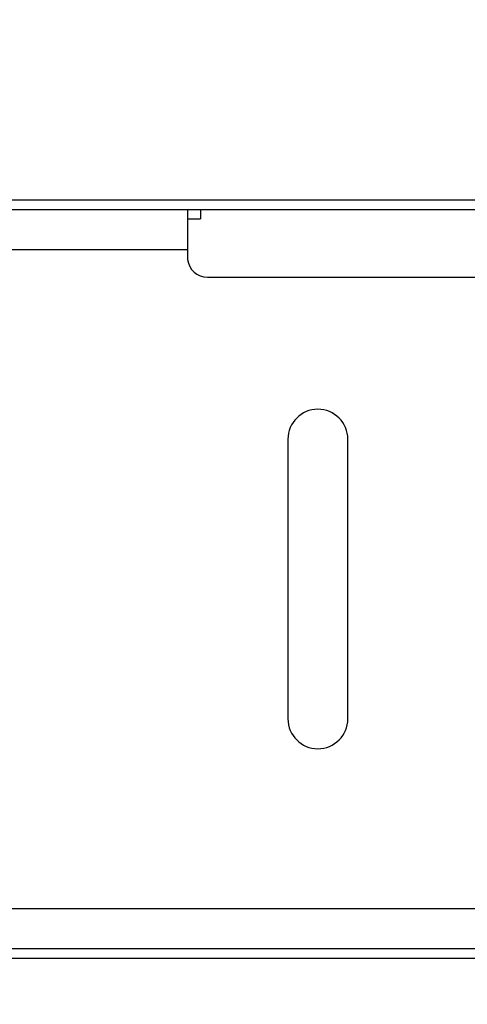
# Model space of a CAD drawing. Header units: inches. Extents: x 170 to 288, y 234 to 248.
# Tile 359 of 480: x 249.87 to 250.244, y 236.321 to 237.144. Entities that reach past the tile are written whole.
import ezdxf

# ---------------------------------------------------------------- set-up
doc = ezdxf.new("R2010")
doc.units = ezdxf.units.IN
doc.header["$LTSCALE"] = 0.25
doc.header["$MEASUREMENT"] = 0
doc.layers.add('ANNOTATIONS', color=1, linetype='Continuous')
doc.layers.add('DETAILS', color=4, linetype='Continuous')
doc.styles.add('ARIAL', font='arial.ttf', dxfattribs={"height": 0.09375})
doc.dimstyles.new('STANDARD$0', dxfattribs={"dimtxt": 0.09375, "dimasz": 0.09375, "dimexe": 0.03125, "dimexo": 0.046875, "dimgap": 0.09, "dimtad": 0, "dimtih": 1, "dimtoh": 1, "dimdec": 4, "dimzin": 0, "dimdsep": 46, "dimtxsty": 'ARIAL', "dimcen": 0.09, "dimadec": 0, "dimazin": 0, "dimtfac": 1, "dimtdec": 4, "dimtofl": 0, "dimtmove": 0, "dimatfit": 1, "dimfxl": 1, "dimtolj": 1, "dimtzin": 0, "dimarcsym": 0})

# ---------------------------------------------------------------- blocks, each defined once
blk = doc.blocks.new('*D85')
at = {"layer": 'ANNOTATIONS', "color": 0, "lineweight": -2, "transparency": 16777216}
for p, q in [((250.63244, 236.33724), (250.63244, 236.1042)), ((249.48582, 236.30942), (249.48582, 236.1042)), ((249.57957, 236.13545), (249.76316, 236.13545)), ((250.53869, 236.13545), (250.33338, 236.13545))]:
    blk.add_line(p, q, dxfattribs=at)
at = {"layer": 'ANNOTATIONS', "color": 0, "transparency": 16777216}
for points in [[(249.57957, 236.15108), (249.57957, 236.11983), (249.48582, 236.13545)], [(250.53869, 236.15108), (250.53869, 236.11983), (250.63244, 236.13545)]]:
    blk.add_solid(points, dxfattribs=at)
at = {"layer": 'defpoints', "color": 0, "transparency": 16777216}
for p in [(250.63244, 236.38411), (249.48582, 236.35629), (250.63244, 236.13545)]:
    blk.add_point(p, dxfattribs=at)
at = {"layer": 'ANNOTATIONS', "color": 0, "transparency": 16777216, "insert": (250.04827, 236.13545), "char_height": 0.09375, "attachment_point": 5, "style": 'ARIAL'}
blk.add_mtext('\\A1;17 1/4"', dxfattribs=at)

msp = doc.modelspace()

# ---------------------------------------------------------------- linework, layer by layer
at = {"layer": 'DETAILS'}
for p, q in [((249.51624, 236.99361), (250.61313, 236.99361)), ((249.51624, 236.98566), (250.61313, 236.98566)), ((250.01012, 236.98566), (250.01012, 236.94391)), ((250.02105, 236.98566), (250.02105, 236.97771)), ((250.01012, 236.97771), (250.02105, 236.97771)), ((249.60935, 236.95226), (250.01012, 236.95226)), ((250.01012, 236.94391), (250.0102, 236.94391)), ((250.02681, 236.92889), (250.29399, 236.92889)), ((250.09403, 236.79343), (250.09403, 236.55965)), ((250.14412, 236.55965), (250.14412, 236.79343)), ((250.54447, 236.40081), (249.60935, 236.40081)), ((249.51364, 236.36742), (250.60779, 236.36742)), ((249.49734, 236.35947), (250.60779, 236.35947))]:
    msp.add_line(p, q, dxfattribs=at)
msp.add_circle((250.06766, 236.73467), 0.83701, dxfattribs=at)
for centre, radius, start, end in [((250.02681, 236.94558), 0.0167, 185.73917, 270), ((250.11907, 236.79343), 0.02505, 0, 180), ((250.11907, 236.55965), 0.02505, 180, 360)]:
    msp.add_arc(centre, radius, start, end, dxfattribs=at)

# ---------------------------------------------------------------- dimensions: what is measured, and where the dimension line sits
at = {"layer": 'ANNOTATIONS'}
dim = msp.add_linear_dim(base=(250.63244, 236.13545), p1=(249.48582, 236.35629), p2=(250.63244, 236.38411), text='17 1/4"', dimstyle='STANDARD$0', dxfattribs=at)
dim.commit()
dim.dimension.update_dxf_attribs({"geometry": '*D85', "text_midpoint": (250.04827, 236.13545), "dimtype": 160})

doc.saveas('drawing.dxf')
